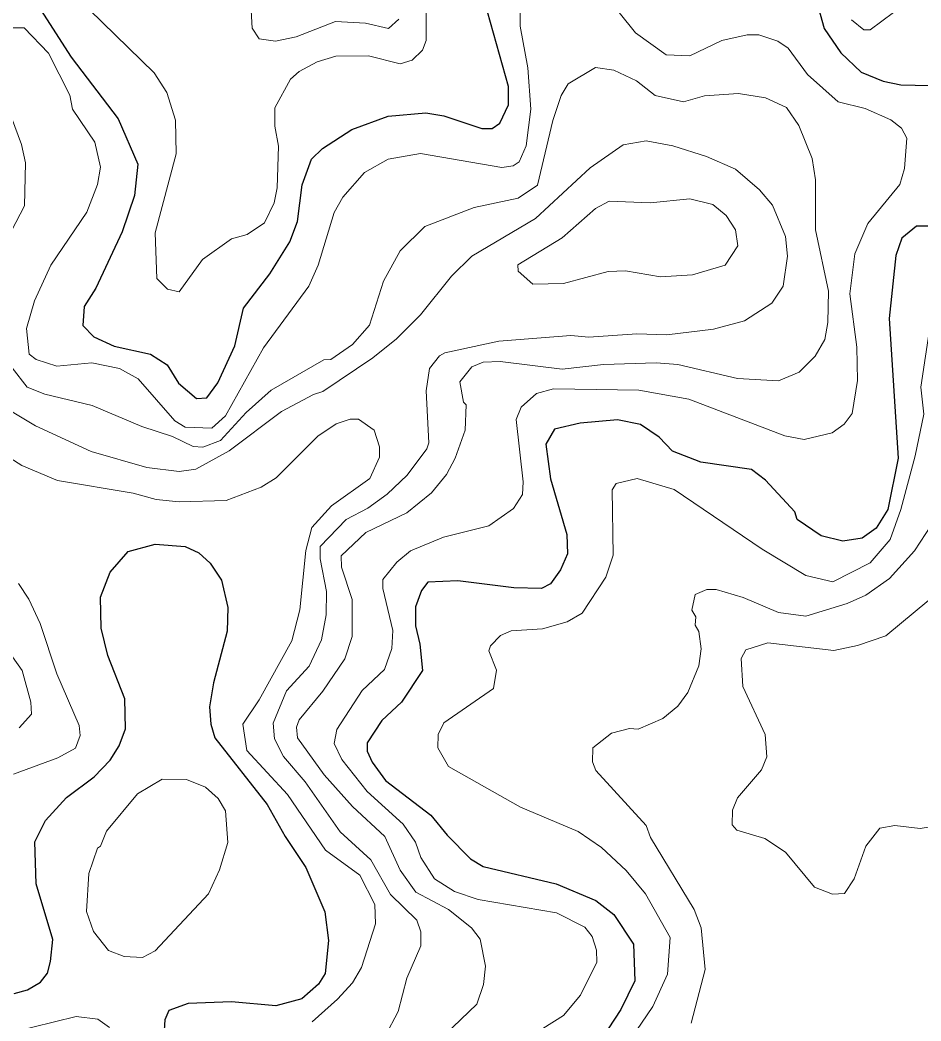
# Model space of a CAD drawing. Extents: x 673.3 to 698.5, y 6984.3 to 7012.3.
# Drawn here: x 691.969 to 692.908, y 7006.118 to 7007.162 of the extents above; entities that cross this region are included whole.
import ezdxf

# ---------------------------------------------------------------- set-up
doc = ezdxf.new("R2010")
doc.units = 0
doc.header["$LTSCALE"] = 0.032
doc.layers.add('1', color=7, linetype='Continuous', lineweight=25)
doc.layers.add('2', color=7, linetype='Continuous', lineweight=13)

msp = doc.modelspace()

# ---------------------------------------------------------------- linework, layer by layer
at = {"layer": '1'}
for points in [[(691.9844, 7007.1826), (692.0228, 7007.1227), (692.0718, 7007.0584), (692.0923, 7007.0114), (692.0888, 7006.9785), (692.076, 7006.9406), (692.0483, 7006.882), (692.0364, 7006.863), (692.0347, 7006.8432), (692.0465, 7006.8312), (692.0677, 7006.8216), (692.1054, 7006.813), (692.1226, 7006.8022), (692.1347, 7006.7828), (692.1535, 7006.7668), (692.164, 7006.7676), (692.1756, 7006.7832), (692.1932, 7006.8217), (692.2024, 7006.861), (692.2298, 7006.8968), (692.2508, 7006.9303), (692.2587, 7006.9514), (692.2635, 7006.9897), (692.2732, 7007.0166), (692.2848, 7007.0276), (692.3152, 7007.0474), (692.353, 7007.0614), (692.3923, 7007.0646), (692.4113, 7007.0615), (692.4507, 7007.0484), (692.4617, 7007.0484), (692.4694, 7007.0541), (692.4784, 7007.0732), (692.4784, 7007.0923), (692.4565, 7007.1702)], [(692.7976, 7007.1891), (692.8075, 7007.1527), (692.8248, 7007.1273), (692.8463, 7007.1072), (692.869, 7007.0977), (692.8875, 7007.0939), (692.9173, 7007.0932), (692.946, 7007.1005), (692.9751, 7007.1046), (693.0286, 7007.1075), (693.0945, 7007.1109), (693.1592, 7007.1094), (693.1931, 7007.0981), (693.2468, 7007.0875), (693.2795, 7007.0721), (693.295, 7007.0591), (693.3096, 7007.0421), (693.323, 7007.0191), (693.3236, 7006.9805), (693.3188, 7006.9702), (693.3001, 7006.95), (693.2723, 7006.9513), (693.2328, 7006.9684), (693.2246, 7006.9685)], [(692.9198, 7006.9466), (692.9039, 7006.9466), (692.8887, 7006.934), (692.8823, 7006.9161), (692.8752, 7006.8504), (692.8847, 7006.7047), (692.8741, 7006.6512), (692.8619, 7006.6319), (692.8472, 7006.6212), (692.827, 7006.6181), (692.8046, 7006.6239), (692.7794, 7006.6407), (692.777, 7006.6487), (692.7466, 7006.6817), (692.7319, 7006.6931), (692.679, 7006.7006), (692.6496, 7006.7119), (692.6357, 7006.7265), (692.616, 7006.7397), (692.5921, 7006.7446), (692.5533, 7006.7413), (692.5265, 7006.7351), (692.5175, 7006.7193), (692.5224, 7006.6832), (692.5394, 7006.6252), (692.5402, 7006.6051), (692.5329, 7006.5883), (692.5223, 7006.5736), (692.5131, 7006.5688), (692.4842, 7006.5696), (692.4256, 7006.5769), (692.3943, 7006.5756), (692.3879, 7006.5667), (692.3816, 7006.5499), (692.3816, 7006.5301), (692.3863, 7006.5109), (692.3888, 7006.4834), (692.3671, 7006.4504), (692.3466, 7006.4313), (692.3311, 7006.4079), (692.3311, 7006.3993), (692.3364, 7006.3877), (692.3504, 7006.3686), (692.3975, 7006.3327), (692.4146, 7006.3116), (692.4391, 7006.2872), (692.4521, 7006.2791), (692.5282, 7006.2611), (692.5695, 7006.2438), (692.5883, 7006.2291), (692.6088, 7006.1983), (692.6103, 7006.1599), (692.5958, 7006.13), (692.5824, 7006.11)], [(691.9634, 7006.1468), (691.9771, 7006.1506), (691.9907, 7006.1585), (691.998, 7006.1679), (692.0013, 7006.18), (692.0036, 7006.203), (691.9861, 7006.2611), (691.9849, 7006.3048), (691.9958, 7006.327), (692.018, 7006.351), (692.0468, 7006.3724), (692.0634, 7006.3898), (692.0727, 7006.4048), (692.0795, 7006.4225), (692.0785, 7006.4539), (692.0611, 7006.499), (692.0541, 7006.5274), (692.0534, 7006.56), (692.0632, 7006.586), (692.0822, 7006.6074), (692.1103, 7006.6151), (692.1415, 7006.6126), (692.1558, 7006.6061), (692.1675, 7006.5954), (692.1795, 7006.5776), (692.186, 7006.549), (692.1853, 7006.5245), (692.171, 7006.4706), (692.1668, 7006.4457), (692.1682, 7006.4276), (692.1725, 7006.4132), (692.2271, 7006.3438), (692.2456, 7006.3103), (692.2674, 7006.2779), (692.2871, 7006.232), (692.291, 7006.2021), (692.2875, 7006.1675), (692.2804, 7006.1565), (692.2633, 7006.1412), (692.236, 7006.1339), (692.1898, 7006.1379), (692.1445, 7006.1362), (692.1246, 7006.129), (692.1202, 7006.1194), (692.1187, 7006.0926)]]:
    msp.add_lwpolyline(points, dxfattribs=at)
at = {"layer": '2'}
for points in [[(692.3929, 7007.2548), (692.3928, 7007.14), (692.3888, 7007.1301), (692.3783, 7007.1198), (692.3657, 7007.116), (692.3327, 7007.1241), (692.2986, 7007.1239), (692.2791, 7007.118), (692.2602, 7007.1078), (692.2512, 7007.0997), (692.2349, 7007.07), (692.2349, 7007.051), (692.2389, 7007.0301), (692.2375, 7006.9866), (692.2342, 7006.9708)], [(692.5613, 7007.2103), (692.6109, 7007.148), (692.6428, 7007.1253), (692.6676, 7007.1241), (692.7009, 7007.1401), (692.7273, 7007.146), (692.7396, 7007.146), (692.7593, 7007.1395), (692.7701, 7007.132), (692.7902, 7007.1046), (692.8223, 7007.0761), (692.8503, 7007.0693), (692.8771, 7007.0575), (692.8882, 7007.0487), (692.8936, 7007.0384), (692.8913, 7007.0067), (692.8864, 7006.9901), (692.8531, 7006.9493), (692.8396, 7006.9176), (692.8343, 7006.8762), (692.8415, 7006.8203), (692.8424, 7006.7858), (692.8367, 7006.7514), (692.8283, 7006.7403), (692.816, 7006.731), (692.7867, 7006.7243), (692.7667, 7006.7279), (692.6664, 7006.7663), (692.6143, 7006.7755), (692.5255, 7006.7771), (692.5078, 7006.7722), (692.4916, 7006.7578), (692.4865, 7006.7451)], [(692.2342, 7006.9708), (692.2241, 7006.95), (692.2063, 7006.9378), (692.1898, 7006.9334), (692.1595, 7006.9117), (692.1352, 7006.8783), (692.123, 7006.8811), (692.112, 7006.8922), (692.1102, 7006.9398), (692.1322, 7007.022), (692.1313, 7007.0572), (692.1223, 7007.0861), (692.1091, 7007.1064), (692.0281, 7007.1858)], [(691.9561, 7007.1532), (691.9737, 7007.1532), (691.9991, 7007.1271), (692.0212, 7007.0832), (692.0242, 7007.0686), (692.0474, 7007.034), (692.0532, 7007.0082), (692.0501, 7006.99), (692.0389, 7006.9611), (692.0016, 7006.906), (691.9844, 7006.8687), (691.976, 7006.8399), (691.9788, 7006.8133), (691.9862, 7006.8075), (692.0077, 7006.8008), (692.0442, 7006.804), (692.0731, 7006.7982), (692.0927, 7006.7875), (692.1309, 7006.7438), (692.1415, 7006.7372), (692.1692, 7006.7359), (692.1837, 7006.7489), (692.2231, 7006.8197), (692.2706, 7006.8841), (692.2803, 7006.9061), (692.297, 7006.961), (692.3059, 7006.977), (692.3285, 7007.0026), (692.3533, 7007.0166), (692.3869, 7007.0222), (692.4715, 7007.0077), (692.4835, 7007.0095), (692.4898, 7007.0137), (692.4971, 7007.0305), (692.502, 7007.0684), (692.4988, 7007.1116), (692.4906, 7007.1552), (692.4906, 7007.1721)], [(692.2105, 7007.1715), (692.2115, 7007.153), (692.2187, 7007.1418), (692.2357, 7007.1396), (692.2574, 7007.1438), (692.2984, 7007.1598), (692.3296, 7007.1583), (692.3535, 7007.1526), (692.3644, 7007.1623)], [(692.8921, 7007.1782), (692.8557, 7007.1512), (692.849, 7007.1514), (692.8359, 7007.1618)], [(692.3725, 7006.6477), (692.3982, 7006.6685), (692.414, 7006.6876), (692.4229, 7006.7046), (692.4335, 7006.734), (692.4344, 7006.7605), (692.4318, 7006.7633), (692.4279, 7006.7842), (692.4402, 7006.8), (692.4522, 7006.8048), (692.47, 7006.8057), (692.5344, 7006.7976), (692.5775, 7006.8024), (692.6326, 7006.804), (692.6549, 7006.8023), (692.7172, 7006.7878), (692.7601, 7006.7854), (692.7814, 7006.7943), (692.7982, 7006.8111), (692.8083, 7006.8283), (692.8114, 7006.8462), (692.8122, 7006.879), (692.7984, 7006.9428), (692.7984, 7006.9949), (692.7952, 7007.0172), (692.7813, 7007.0516), (692.7683, 7007.0702), (692.7465, 7007.0803), (692.7184, 7007.085), (692.683, 7007.0824), (692.6611, 7007.0761), (692.6313, 7007.0827), (692.6119, 7007.098), (692.5882, 7007.1092), (692.5694, 7007.112), (692.5406, 7007.095), (692.5335, 7007.0827), (692.5248, 7007.0568), (692.5089, 7006.9894), (692.4886, 7006.9759), (692.4428, 7006.9662), (692.3913, 7006.9464), (692.3656, 7006.921), (692.3483, 7006.8893), (692.3335, 7006.8435), (692.3158, 7006.8231), (692.2935, 7006.8075), (692.2862, 7006.8072), (692.2311, 7006.7757), (692.2052, 7006.7524), (692.1782, 7006.7233), (692.1601, 7006.7161), (692.1497, 7006.7169), (692.1285, 7006.7273), (692.0963, 7006.7376), (692.0446, 7006.7597), (691.9953, 7006.7716), (691.977, 7006.7789), (691.9612, 7006.799)], [(691.956, 7006.933), (691.974, 7006.9679), (691.9751, 7007.0125), (691.9711, 7007.0318), (691.9464, 7007.0975)], [(692.7536, 7006.9685), (692.7402, 7006.9844), (692.7152, 7007.006), (692.685, 7007.0194), (692.6497, 7007.0304), (692.6222, 7007.0354), (692.5982, 7007.0313), (692.5637, 7007.0075), (692.5068, 7006.9545), (692.4405, 7006.9152), (692.4191, 7006.8945), (692.3868, 7006.8542), (692.3619, 7006.8292), (692.3371, 7006.8094), (692.2852, 7006.7741), (692.2754, 7006.7713), (692.242, 7006.7534), (692.1873, 7006.7124), (692.1526, 7006.6933), (692.1354, 7006.6909), (692.1015, 7006.695), (692.0437, 7006.7117), (691.9855, 7006.7385), (691.9544, 7006.7573)], [(692.3499, 7006.1023), (692.3635, 7006.1281), (692.3727, 7006.1627), (692.3873, 7006.1963), (692.3872, 7006.2109), (692.3831, 7006.2232), (692.3557, 7006.25), (692.3352, 7006.2859), (692.3031, 7006.3154), (692.2666, 7006.3675), (692.244, 7006.3938), (692.2347, 7006.4121), (692.2333, 7006.4284), (692.2473, 7006.4623), (692.2707, 7006.4881), (692.2837, 7006.5153), (692.2886, 7006.5414), (692.2887, 7006.5659), (692.2822, 7006.5998), (692.2823, 7006.6126), (692.3095, 7006.6407), (692.332, 7006.6527), (692.3521, 7006.6672), (692.3729, 7006.6871), (692.3934, 7006.7145), (692.3954, 7006.7206), (692.3928, 7006.7751), (692.3962, 7006.7983), (692.4067, 7006.8113), (692.4122, 7006.8145), (692.4684, 7006.8268), (692.5435, 7006.8325), (692.5624, 7006.831), (692.6123, 7006.8342), (692.6435, 7006.8334), (692.6923, 7006.8391), (692.7246, 7006.8478), (692.7532, 7006.8664), (692.7649, 7006.8839), (692.7692, 7006.9152), (692.7674, 7006.936), (692.7536, 7006.9685)], [(692.4702, 7006.5198), (692.4814, 7006.5246), (692.514, 7006.5268), (692.5397, 7006.534), (692.5554, 7006.5431), (692.58, 7006.5807), (692.5875, 7006.6037), (692.5867, 7006.6718), (692.5908, 7006.6785), (692.6127, 7006.6835), (692.6513, 7006.672), (692.7428, 7006.6098), (692.7885, 7006.5823), (692.8166, 7006.576), (692.8557, 7006.5958), (692.8765, 7006.6198), (692.8875, 7006.6514), (692.9026, 7006.7073), (692.9114, 7006.7507), (692.9084, 7006.7788), (692.9238, 7006.8827)], [(691.9151, 7006.733), (691.9712, 7006.697), (692.0084, 7006.6814), (692.0872, 7006.6681), (692.1113, 7006.6616), (692.1354, 7006.6591), (692.1842, 7006.6607), (692.2208, 7006.6744), (692.2365, 7006.6843), (692.2799, 7006.7277), (692.2989, 7006.7404), (692.3134, 7006.7453), (692.3222, 7006.7454), (692.3384, 7006.7338), (692.344, 7006.7164), (692.344, 7006.7058), (692.3341, 7006.6836), (692.2939, 7006.6551), (692.2737, 7006.6325), (692.2674, 7006.6086), (692.2609, 7006.5465), (692.2528, 7006.5144), (692.2188, 7006.4528), (692.2016, 7006.4276), (692.2058, 7006.4001), (692.2481, 7006.3543), (692.2877, 7006.2962), (692.3237, 7006.2702), (692.3391, 7006.2394), (692.3399, 7006.2193), (692.3252, 7006.1737), (692.3158, 7006.1579), (692.3004, 7006.1407), (692.2739, 7006.1173)], [(692.4865, 7006.7451), (692.4938, 7006.68), (692.493, 7006.667), (692.4838, 7006.6524), (692.4579, 7006.6342), (692.4108, 7006.6225), (692.3764, 7006.608), (692.362, 7006.5965), (692.3476, 7006.5782), (692.3474, 7006.5689), (692.3579, 7006.5252), (692.3571, 7006.5064), (692.3492, 7006.4843), (692.326, 7006.4626), (692.2995, 7006.4219), (692.2968, 7006.4074), (692.3049, 7006.3906), (692.3314, 7006.3573), (692.3686, 7006.3233), (692.3817, 7006.3043), (692.3871, 7006.2886), (692.4014, 7006.2661), (692.4223, 7006.253), (692.4471, 7006.2446), (692.5286, 7006.2308), (692.5582, 7006.216), (692.5659, 7006.2061), (692.5703, 7006.1919), (692.5705, 7006.1793), (692.5537, 7006.145), (692.5359, 7006.1237), (692.5143, 7006.1102)], [(692.9314, 7006.6532), (692.9018, 7006.6082), (692.8758, 7006.5793), (692.8511, 7006.5621), (692.8316, 7006.5531), (692.7885, 7006.5402), (692.7601, 7006.5438), (692.7233, 7006.5595), (692.695, 7006.5678), (692.6853, 7006.5678), (692.6731, 7006.5626), (692.6698, 7006.5462), (692.6737, 7006.5392), (692.6732, 7006.5307), (692.6771, 7006.5241), (692.6794, 7006.5059), (692.6771, 7006.4884), (692.6656, 7006.4606), (692.6549, 7006.4463), (692.6394, 7006.4334), (692.6137, 7006.4223), (692.6047, 7006.4228), (692.586, 7006.4181), (692.5663, 7006.4027), (692.5662, 7006.3881), (692.5696, 7006.379), (692.6221, 7006.3217), (692.6264, 7006.3092), (692.6721, 7006.2343), (692.6793, 7006.2151), (692.6836, 7006.1718), (692.669, 7006.1157)], [(692.3955, 7006.0875), (692.4457, 7006.1356), (692.4524, 7006.1561), (692.4547, 7006.1751), (692.4491, 7006.2035), (692.4401, 7006.2152), (692.4159, 7006.2341), (692.3821, 7006.2523), (692.3656, 7006.2753), (692.3497, 7006.3105), (692.316, 7006.3417), (692.2863, 7006.3746), (692.2585, 7006.4133), (692.2577, 7006.4245), (692.2603, 7006.4321), (692.2852, 7006.4618), (692.3081, 7006.4955), (692.3155, 7006.519), (692.3156, 7006.5575), (692.3044, 7006.5912), (692.3043, 7006.6029), (692.33, 7006.6272), (692.3725, 7006.6477)], [(691.9626, 7006.3752), (692.0088, 7006.3925), (692.0272, 7006.4026), (692.032, 7006.4158), (692.0312, 7006.4262), (692.0077, 7006.4799), (691.9904, 7006.5323), (691.9785, 7006.5579), (691.9679, 7006.5742)], [(692.933, 7006.323), (692.9078, 7006.3186), (692.8812, 7006.322), (692.8655, 7006.319), (692.8511, 7006.3002), (692.839, 7006.2663), (692.8288, 7006.251), (692.8163, 7006.2503), (692.7976, 7006.2576), (692.7674, 7006.2941), (692.7458, 7006.3082), (692.7167, 7006.3171), (692.7118, 7006.3227), (692.7122, 7006.3378), (692.7172, 7006.3506), (692.7422, 7006.3798), (692.7478, 7006.3933), (692.7462, 7006.4167), (692.7227, 7006.4666), (692.7211, 7006.4959), (692.7259, 7006.5048), (692.7487, 7006.5124), (692.8177, 7006.5044), (692.8423, 7006.5094), (692.8719, 7006.5196), (692.9168, 7006.5567)], [(691.9411, 7006.5261), (691.9717, 7006.4835), (691.9808, 7006.4504), (691.9813, 7006.4379), (691.9684, 7006.4238)], [(692.6059, 7006.0994), (692.629, 7006.1331), (692.6444, 7006.1669), (692.6469, 7006.205), (692.6215, 7006.2506), (692.6011, 7006.275), (692.5755, 7006.2989), (692.5513, 7006.3156), (692.4909, 7006.3409), (692.416, 7006.3835), (692.405, 7006.4029), (692.4052, 7006.4166), (692.411, 7006.4288), (692.463, 7006.4648), (692.466, 7006.4839), (692.4581, 7006.5038), (692.4597, 7006.5092), (692.4702, 7006.5198)], [(692.0626, 7006.1111), (692.0506, 7006.1201), (692.0278, 7006.1229), (691.9373, 7006.1004)]]:
    msp.add_lwpolyline(points, dxfattribs=at)
for points in [[(692.637, 7006.8937), (692.6704, 7006.896), (692.7045, 7006.9058), (692.7177, 7006.9261), (692.7152, 7006.9427), (692.7054, 7006.9578), (692.6917, 7006.9693), (692.6676, 7006.975), (692.6263, 7006.971), (692.5835, 7006.9726), (692.5693, 7006.965), (692.5345, 7006.9344), (692.4882, 7006.9063), (692.4885, 7006.8997), (692.504, 7006.8861), (692.5359, 7006.8869), (692.5826, 7006.8995), (692.6006, 7006.9001)], [(692.1658, 7006.2505), (692.1774, 7006.2757), (692.186, 7006.304), (692.1835, 7006.3371), (692.1759, 7006.35), (692.1626, 7006.3617), (692.1428, 7006.3699), (692.1174, 7006.37), (692.092, 7006.3549), (692.0596, 7006.316), (692.0532, 7006.3002), (692.0501, 7006.2981), (692.0411, 7006.2717), (692.0387, 7006.2321), (692.0459, 7006.2115), (692.0615, 7006.1917), (692.078, 7006.1854), (692.0969, 7006.1843), (692.1103, 7006.1911)]]:
    msp.add_lwpolyline(points, close=True, dxfattribs=at)

doc.saveas('drawing.dxf')
